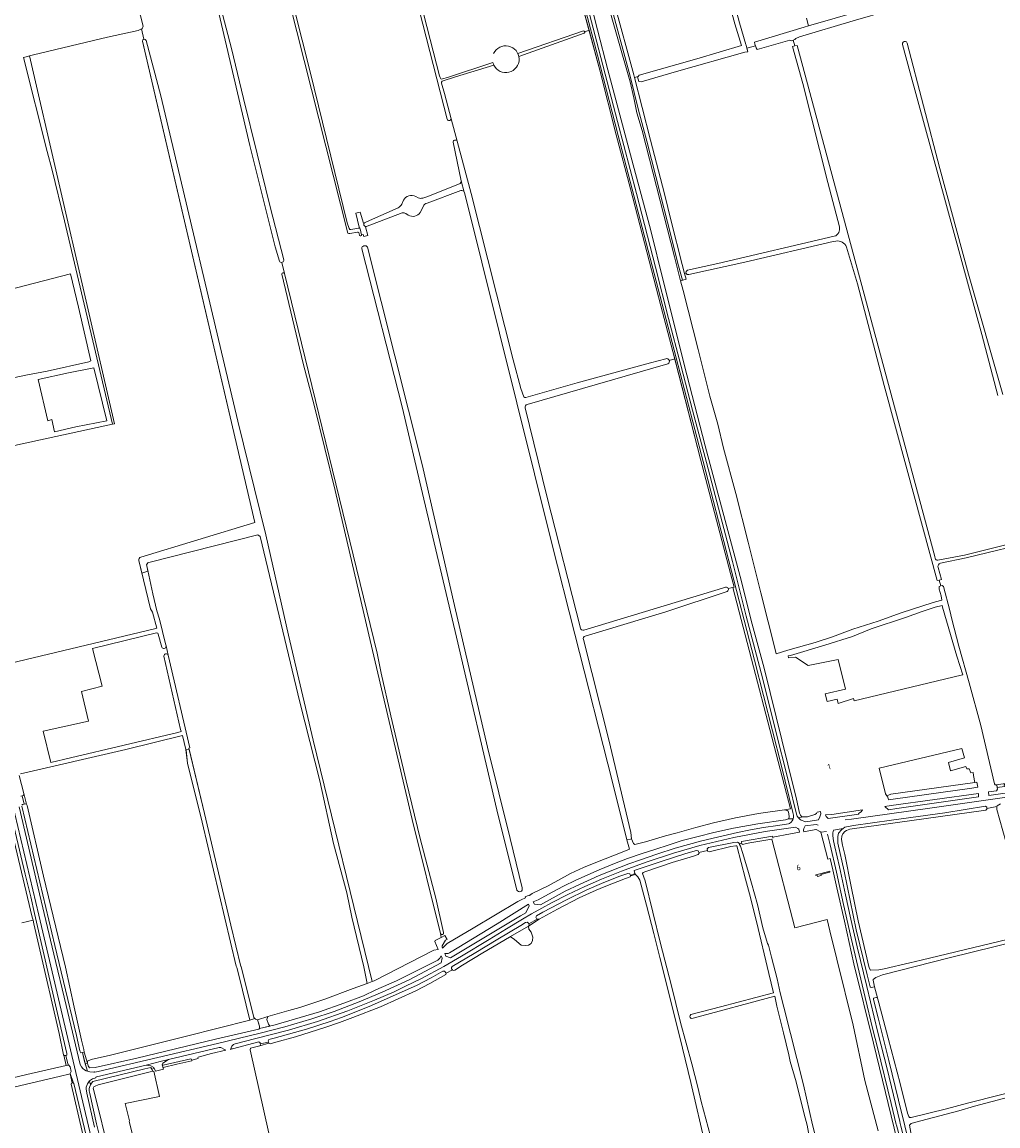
# Model space of a CAD drawing. Header units: metres. Extents: x 209813 to 223847, y 571801 to 587119.
# Tile 472 of 656: x 214927 to 215632, y 580149 to 580948. Entities that reach past the tile are written whole.
import ezdxf
from ezdxf.enums import TextEntityAlignment as Align

# ---------------------------------------------------------------- set-up
doc = ezdxf.new("R2010")
doc.units = ezdxf.units.M
for name, color, linetype, lineweight in [('B-RO-GK-BESCHOEIING-G', 8, 'GK-BESCHOEIING', 0), ('B-RO-GR-BEPLANTING_CULTUUR_BOSPLANTSOEN-GV', 8, 'Continuous', 0), ('B-RO-GR-BOUWLAND-GV', 8, 'Continuous', 0), ('B-RO-GR-GRAS-GV', 8, 'Continuous', 0), ('B-RO-GR-GROENVOORZIENING-GV', 8, 'Continuous', 0), ('B-RO-KW-KUNSTWERK_STUW-GV', 8, 'Continuous', 0), ('B-RO-OG-BEBOUWING-T18', 8, 'Continuous', 0), ('B-RO-OG-WATER_GREPPEL-GV', 8, 'Continuous', 0), ('B-RO-OG-WEG-GV', 8, 'Continuous', 0), ('B-RO-VH-ONVERHARD-GV', 8, 'Continuous', 0), ('B-RO-VH-VERHARDING_OPEN-GV', 8, 'Continuous', 0), ('B-RO-VH-VERHARDING_PUIN-GV', 8, 'Continuous', 0)]:
    doc.layers.add(name, color=color, linetype=linetype, lineweight=lineweight)
doc.styles.add('NLCS-ISO-M200-T18', font='txt', dxfattribs={"height": 0.36})
doc.linetypes.add('GK-BESCHOEIING', pattern='A,30,-5,[1,NLCS.shx,S=1,R=0,X=0,Y=0],-5', length=40)

msp = doc.modelspace()

# ---------------------------------------------------------------- linework, layer by layer
at = {"layer": 'B-RO-GK-BESCHOEIING-G', "flags": 128}
for points in [[(215450.183, 580930.111), (215450.529, 580928.764)], [(215450.529, 580928.764), (215450.905, 580927.297)], [(215456.597, 580930.51), (215456.199, 580931.699)], [(215457.075, 580929.08), (215456.597, 580930.51)], [(215480.986, 580372.636), (215480.786, 580375.412)], [(215496.557, 580362.938), (215500.21, 580363.726)], [(215444.949, 580353.381), (215444.786, 580353.823)], [(215445.118, 580352.927), (215444.949, 580353.381)], [(215446.798, 580353.721), (215446.584, 580354.44)], [(215446.866, 580353.491), (215446.798, 580353.721)], [(215469.192, 580358.435), (215469.235, 580358.12)], [(215469.235, 580358.12), (215469.324, 580357.457)], [(215098.265, 580221.46), (215097.229, 580224.612)], [(215103.409, 580226.33), (215104.62, 580222.83)], [(214961.255, 580192.091), (214962.05, 580188.789)], [(214973.738, 580194.838), (214974.402, 580192.835)], [(215028.45, 580191.63), (215038.36, 580194.015), (215049.272, 580196.469), (215049.147, 580196.967)], [(215048.972, 580197.665), (215049.147, 580196.967)], [(215019.971, 580190.959), (215019.62, 580191.632)], [(215019.971, 580190.959), (215020.302, 580190.354)], [(215020.302, 580190.354), (215020.548, 580189.825)], [(215020.761, 580189.286), (215020.548, 580189.825)]]:
    msp.add_lwpolyline(points, dxfattribs=at)
at = {"layer": 'B-RO-GR-BEPLANTING_CULTUUR_BOSPLANTSOEN-GV', "flags": 128}
for points in [[(215047.286, 580421.717), (215045.07, 580421.321), (215046.163, 580411.587), (215056.64, 580369.053), (215081.221, 580264.822), (215081.893, 580263.904), (215083.192, 580258.436), (215091.09, 580225.941), (215094.791, 580227.025), (215093.996, 580227.779), (215084.925, 580264.631), (215084.622, 580264.558), (215077.363, 580294.527), (215058.392, 580375.41)], [(215552.748, 580385.254), (215556.236, 580385.691), (215613.061, 580393.73), (215617.382, 580394.398), (215616.726, 580397.993), (215615.172, 580397.821), (215554.431, 580389.19), (215551.694, 580388.026), (215552.314, 580387.135)]]:
    msp.add_lwpolyline(points, close=True, dxfattribs=at)
at = {"layer": 'B-RO-GR-BOUWLAND-GV', "flags": 128}
for points in [[(215014.659, 580935.253), (215012.93, 580942.659), (215010.407, 580941.527), (214988.213, 580936.692), (214934.686, 580923.835), (214931.913, 580923.116), (214993.395, 580657.034), (214991.933, 580656.751), (214915.473, 580640.266)], [(215012.321, 580560.682), (215094.893, 580585.617), (215013.585, 580933.847)], [(214863.262, 580663.188), (214873.947, 580617.461), (214882.295, 580583.243), (214887.71, 580559.875), (214896.255, 580525.395), (214895.934, 580524.788), (214897.791, 580517.053), (214905.551, 580482.591), (214906.103, 580481.404), (214906.269, 580481.293), (214907.182, 580481.433), (214989.125, 580500.969), (215023.207, 580509.038), (215023.935, 580509.356), (215020.912, 580520.949), (215019.3, 580523.295), (215010.954, 580558.303)], [(214924.483, 580402.8), (214927.721, 580389.67), (214929.755, 580381.924), (214930.229, 580381.106), (214942.134, 580329.921), (214957.817, 580264.185), (214964.301, 580235.18), (214969.511, 580211.296), (214971.209, 580204.733), (214971.516, 580202.761), (214973.738, 580194.838), (214973.908, 580196.122), (214976.46, 580197.293), (214990.388, 580200.439), (215045.28, 580214.352), (215091.09, 580225.941), (215083.192, 580258.436), (215081.893, 580263.904), (215081.221, 580264.822), (215056.64, 580369.053), (215046.163, 580411.587), (215045.029, 580421.685), (215042.416, 580431.68), (215001.539, 580421.488), (214925.392, 580404.044)], [(214926.305, 580296.246), (214934.472, 580298.152), (214933.887, 580300.409), (214915.237, 580378.649), (214915.383, 580379.438), (214914.087, 580385.544), (214912.346, 580385.439), (214881.673, 580377.861), (214869.699, 580375.171), (214754.462, 580347.734), (214753.906, 580346.781), (214754.218, 580345.375)], [(214796.624, 580156.122), (214797.525, 580156.28), (214798.129, 580155.031), (214802.255, 580156.086), (214813.858, 580158.569), (214834.081, 580163.64), (214852.86, 580168.118), (214876.938, 580173.718), (214903.515, 580180.286), (214930.015, 580186.661), (214958.462, 580193.106), (214956.83, 580200.438), (214956.412, 580200.707), (214953.335, 580216.114), (214938.566, 580279.9), (214935.149, 580295.543), (214934.472, 580298.152)]]:
    msp.add_lwpolyline(points, dxfattribs=at)
at = {"layer": 'B-RO-GR-BOUWLAND-GV'}
for points in [[(215013.585, 580933.847, -0.3728098), (215014.659, 580935.253)], [(215010.954, 580558.303, -0.3968613), (215012.321, 580560.682)]]:
    msp.add_lwpolyline(points, format="xyb", dxfattribs=at)
at = {"layer": 'B-RO-GR-GRAS-GV', "flags": 128}
for points in [[(215363.108, 581250.157), (215370.216, 581226.28), (215400.113, 581115.552), (215421.545, 581035.516), (215445.148, 580947.151), (215449.669, 580931.331)], [(215283.868, 581189.269), (215289.952, 581169.725), (215329.402, 581050.481), (215337.386, 581024.608), (215344.899, 580998.328), (215354.625, 580961.59), (215368.709, 580909.412), (215369.175, 580907.563), (215371.775, 580908.37), (215372.604, 580909.144), (215414.187, 580921.074), (215446.498, 580930.704), (215441.862, 580946.365), (215430.819, 580986.175), (215416.904, 581037.558), (215407.551, 581073.281), (215398.526, 581106.027), (215370.637, 581209.323)], [(215336.351, 580941.688), (215331.46, 580959.914), (215321.369, 581000.13), (215313.386, 581028.423), (215287.047, 581112.35), (215277.355, 581141.782), (215265.277, 581178.216), (215256.76, 581202.888), (215254.917, 581204.206), (215214.72, 581191.667)], [(215233.807, 580877.456), (215206.102, 580985.99), (215187.886, 581055.587), (215178, 581097.241), (215168.054, 581133.926), (215164.538, 581146.22)], [(215167.714, 581146.911), (215179.475, 581101.702), (215196.409, 581031.323), (215212.416, 580970.998), (215228.291, 580908.82), (215228.675, 580907.493)], [(215162.055, 580794.944), (215161.899, 580794.916), (215088.275, 581086.925), (215082.876, 581105.752)], [(215086.04, 581106.717), (215099.194, 581054.833), (215117.535, 580980.462), (215134.746, 580911.745), (215161.63, 580802.325), (215162.904, 580798.266)], [(215038.141, 581088.079), (215039.645, 581081.92), (215048.9, 581045.868), (215054.841, 581020.676), (215062.441, 580989.113), (215070.289, 580957.954), (215077.943, 580928.522), (215086.661, 580892.317), (215096.458, 580852.274), (215105.753, 580814.111), (215115.74, 580775.777)], [(215707.107, 580990.192), (215705.504, 580995.015), (215703.552, 580994.906), (215678.273, 580988.421), (215633.778, 580974.923), (215632.739, 580978.327), (215603.304, 580970.189), (215554.03, 580956.164), (215527.176, 580948.45), (215488.423, 580936.907), (215485.768, 580935.781), (215485.075, 580934.955), (215483.836, 580934.558), (215485.142, 580930.349), (215486.688, 580930.713), (215586.228, 580561.053), (215586.573, 580559.704)], [(215006.39, 580974.832), (215014.049, 580944.584), (215013.299, 580942.824), (215012.93, 580942.659), (215014.659, 580935.253)], [(215493.434, 580950.366), (215495.034, 580944.88), (215533.556, 580956.091), (215553.846, 580962.237), (215554.614, 580963.17), (215556.288, 580963.578), (215555.032, 580968.083)], [(215112.517, 580774.775), (215109.483, 580785.176), (215091.188, 580858.356), (215068.038, 580957.31)], [(215449.669, 580931.331), (215450.002, 580930.886), (215450.529, 580928.764), (215456.597, 580930.51), (215456.199, 580931.699), (215455.849, 580933.184), (215491.749, 580943.924), (215495.034, 580944.88)], [(215016.201, 580934.397), (215026.84, 580894.249), (215082.475, 580659.068), (215102.806, 580576.92), (215119.016, 580504.25), (215136.875, 580428.42), (215179.528, 580253.844), (215180.971, 580254.396), (215215.259, 580271.802), (215224.245, 580276.41), (215227.386, 580277), (215224.853, 580282.836), (215225.139, 580283.466), (215229.493, 580285.719), (215228.908, 580288.446), (215208.472, 580370.86), (215177.178, 580504.608), (215152.837, 580608.854), (215138.02, 580669.708), (215129.818, 580700.797), (215114.3, 580765.261)], [(215284.912, 580924.828), (215332.296, 580941.188)], [(215332.945, 580939.617), (215285.641, 580922.772)], [(215398.406, 580704.019), (215397.048, 580709.343), (215388.238, 580742.435), (215376.382, 580788.086), (215366.366, 580827.085), (215356.072, 580866), (215344.076, 580912.899), (215336.351, 580941.688), (215333.267, 580940.638)], [(215483.836, 580934.558), (215482.534, 580934.14), (215481.457, 580934.584), (215457.799, 580927.772), (215457.075, 580929.08), (215456.597, 580930.51)], [(215450.529, 580928.764), (215451.137, 580926.111), (215449.023, 580925.945), (215399.52, 580911.813), (215374.015, 580904.395), (215372.35, 580904.575), (215371.328, 580907.953), (215371.775, 580908.37)], [(215483.54, 580929.971), (215485.142, 580930.349)], [(215517.293, 580799.454), (215508.929, 580831.707), (215490.805, 580903.145), (215483.54, 580929.971)], [(215631.902, 580677.661), (215620.315, 580721.778), (215568.565, 580910.921), (215562.952, 580931.313)], [(215566.342, 580932.428), (215589.915, 580841.815), (215610.675, 580765.273), (215635.571, 580678.368)], [(215230.438, 580906.471), (215233.935, 580907.486), (215266.788, 580918.478)], [(215267.519, 580916.42), (215239.934, 580908.048), (215230.198, 580904.933)], [(215229.683, 580903.397), (215231.831, 580896.054), (215236.685, 580877.749)], [(215369.175, 580907.563), (215374.651, 580885.827), (215380.699, 580862.329), (215390.805, 580823.519), (215395.663, 580803.756), (215403.597, 580772.253), (215405.419, 580765.835)], [(215240.998, 580861.482), (215236.685, 580877.749)], [(215243.856, 580832.89), (215238.09, 580860.676)], [(215216.169, 580820.387), (215219.07, 580821.214), (215242.64, 580830.626)], [(215243.659, 580825.713), (215219.327, 580816.752)], [(215229.493, 580285.719), (215232.24, 580287.14), (215233.892, 580284.261), (215232.565, 580283.61), (215230.262, 580279.578), (215230.187, 580278.476), (215230.45, 580277.866), (215233.911, 580281.354), (215252.516, 580292.446), (215284.961, 580311.65), (215287.297, 580312.908), (215290.463, 580314.23), (215290.131, 580314.953), (215293.01, 580316.331), (215293.259, 580315.906), (215295.141, 580317.322), (215306.825, 580322.899), (215322.84, 580331.803), (215332.446, 580336.239), (215343.586, 580340.858), (215357.805, 580346.339), (215365.63, 580349.407), (215363.735, 580356.224), (215353.415, 580397.923), (215326.133, 580504.94), (215309.503, 580570.635), (215246.291, 580824.327)], [(215201.042, 580815.976), (215202.176, 580818.784)], [(215211.053, 580821.4), (215212.914, 580820.458)], [(215170.374, 580798.717), (215170.298, 580799.31), (215167.786, 580809.486), (215170.926, 580810.24), (215173.439, 580802.2), (215198.336, 580813.328)], [(215201.363, 580809.603), (215174.819, 580799.623), (215176.538, 580793.273), (215173.628, 580792.479), (215172.993, 580794.103), (215171.909, 580793.862)], [(215205.737, 580808.082), (215203.845, 580809.146)], [(215216.587, 580814.388), (215214.269, 580810.003)], [(215169.023, 580795.701), (215163.338, 580794.653)], [(215407.504, 580768.086), (215409.808, 580768.658), (215429.478, 580773.069), (215513.646, 580792.702)], [(215284.231, 580319.875), (215269.793, 580378.058), (215240.444, 580502.765), (215215.992, 580606.794), (215201.232, 580669.439), (215172.02, 580783.594)], [(215176.213, 580784.753), (215215.707, 580627.792), (215239.107, 580525.62), (215262.968, 580423.341), (215279.385, 580357.322), (215287.957, 580321.471)], [(215514.755, 580789.214), (215512.748, 580788.869), (215448.851, 580774.052), (215408.422, 580765.025)], [(215480.015, 580493.314), (215499.751, 580499.045), (215512.416, 580502.993), (215527.155, 580508.492), (215545.271, 580514.359), (215561.976, 580520.298), (215585.073, 580527.771), (215590.495, 580529.266), (215591.308, 580529.56), (215590.775, 580532.798), (215589.494, 580537.564), (215589.448, 580539.453), (215590.69, 580539.83), (215589.524, 580544.107), (215588.028, 580543.755), (215566.072, 580624.435), (215549.583, 580684.739), (215530.317, 580758.22), (215522.503, 580784.955)], [(215116.32, 580765.826), (215114.374, 580773.812)], [(214906.211, 580692.368), (214907.318, 580687.788), (214929.268, 580692.263), (214944.742, 580695.213), (214974.844, 580701.892), (214976.244, 580702.753), (214967.397, 580741.529), (214961.66, 580765.474), (214897.298, 580749.003), (214893.327, 580747.575)], [(215116.32, 580765.826), (215183.185, 580491.358), (215186.157, 580476.855), (215193.202, 580445.896), (215204.293, 580398.83), (215214.385, 580357.157), (215225.508, 580314.088), (215231.246, 580289.127)], [(215406.472, 580766.048), (215405.419, 580765.835), (215406.602, 580761.666), (215402.501, 580760.507), (215404.289, 580753.427), (215415.144, 580710.8), (215423.622, 580677.092), (215429.535, 580656.808), (215433.602, 580639.468), (215442.574, 580606.779), (215451.323, 580571.489), (215460.618, 580534.751), (215471.142, 580492.824), (215471.728, 580490.697), (215480.015, 580493.314)], [(215436.995, 580537.892), (215441.167, 580539.071), (215438.524, 580548.931), (215416.894, 580631.538), (215398.406, 580704.019), (215394.347, 580702.881)], [(215393.399, 580700.515), (215291.536, 580671.057)], [(215104.125, 580228.404), (215119.455, 580232.768), (215127.249, 580235.019), (215145.399, 580241.017), (215165.887, 580248.623), (215175.933, 580252.468), (215173.645, 580264.444), (215164.914, 580300.242), (215161.342, 580318.022), (215151.738, 580353.661), (215141.816, 580398.826), (215127.432, 580455.846), (215098.715, 580575.514), (215096.969, 580576.705), (215018.081, 580556.778)], [(215588.373, 580558.601), (215607.652, 580562.202), (215660.838, 580575.458)], [(215660.756, 580572.657), (215608.942, 580560.061), (215590.306, 580556.281)], [(215016.616, 580554.416), (215021.007, 580534.081), (215024.016, 580521.861), (215025.771, 580515.943), (215030.254, 580498.076), (215030.603, 580496.575)], [(215588.697, 580553.169), (215591.121, 580544.483), (215589.524, 580544.107)], [(215332.588, 580507.829), (215435.161, 580538.983)], [(215367.079, 580357.006), (215368.418, 580353.629), (215369.396, 580352.801), (215377.155, 580354.729), (215391.592, 580359.208), (215400.066, 580361.409), (215413.528, 580365.129), (215426.419, 580368.499), (215442.172, 580372.054), (215458.933, 580375.391), (215477.738, 580377.958), (215481.891, 580378.586), (215440.366, 580538.845)], [(215590.69, 580539.83), (215591.515, 580540.08), (215592.583, 580539.498), (215597.034, 580522.199), (215598.661, 580515.738), (215603.597, 580496.341), (215611.232, 580469.835), (215619.584, 580438.89), (215629.359, 580396.8), (215629.866, 580396.004), (215630.685, 580396.115)], [(215027.552, 580495.619), (215024.963, 580505), (215024.568, 580505.707), (215023.78, 580505.823), (214977.54, 580494.699), (214984.495, 580467.394), (214969.462, 580463.541), (214974.498, 580442.128), (214941.768, 580434.719), (214947.364, 580412.241), (214961.627, 580415.665), (215039.18, 580433.912), (215041.432, 580434.619), (215041.564, 580434.797), (215041.145, 580436.099), (215029.035, 580489.169)], [(215032.167, 580489.848), (215030.603, 580496.575)], [(215332.244, 580501.132), (215350.691, 580428.506), (215366.521, 580361.642), (215367.079, 580357.006)], [(215032.167, 580489.848), (215047.77, 580422.732), (215047.104, 580422.478)], [(215047.104, 580422.478), (215058.392, 580375.41), (215077.363, 580294.527), (215084.622, 580264.558), (215084.925, 580264.631), (215093.996, 580227.779), (215095.265, 580226.575), (215096.764, 580226.042)], [(215637.651, 580354.926), (215631.012, 580378.198), (215631.236, 580380.266), (215623.917, 580379.014), (215623.945, 580378.369), (215623.118, 580377.707), (215524.895, 580363.862), (215522.463, 580363.054), (215521.312, 580362.303), (215519.718, 580360.516), (215519.049, 580358.911), (215518.922, 580356.422), (215519.534, 580352.46), (215521.155, 580345.592), (215525.77, 580322.443), (215530.936, 580297.786), (215538.819, 580263.747), (215539.685, 580262.044), (215540.108, 580261.945), (215545.919, 580262.321), (215549.734, 580262.873), (215568.254, 580267.208), (215576.317, 580269.31), (215645.541, 580285.98)], [(215496.458, 580136.536), (215493.947, 580150.025), (215491.929, 580157.954), (215486.067, 580181.289), (215481.788, 580196.014), (215480.707, 580200.828), (215476.948, 580216.595), (215472.119, 580235.913), (215470.574, 580243.215), (215411.554, 580227.207), (215410.177, 580227.039), (215409.413, 580227.724), (215409.161, 580228.753), (215409.402, 580229.189), (215410.053, 580229.82), (215431.502, 580235.552), (215469.574, 580245.588), (215466.339, 580259.605), (215457.312, 580297.108), (215452.339, 580317.083), (215449.572, 580327.906), (215443.069, 580351.806), (215442.403, 580352.013), (215438.93, 580351.464), (215423.124, 580347.651), (215422.041, 580348.108), (215421.911, 580348.64), (215415.729, 580347.162), (215415.881, 580346.674), (215415.358, 580345.542), (215411.846, 580344.523), (215396.525, 580339.768), (215377.317, 580333.425), (215375.537, 580332.522), (215375.047, 580331.844), (215377.024, 580326.528), (215388.11, 580281.361), (215395.776, 580251.544), (215402.522, 580224.121), (215410.762, 580194.344), (215414.931, 580177.346), (215417.332, 580167), (215425.842, 580135.581)], [(215545.291, 580145.784), (215535.825, 580182.097), (215527.307, 580222.13), (215515.369, 580269.955), (215510.53, 580290.489), (215508.515, 580298.542), (215485.062, 580292.667), (215468.572, 580356.702), (215452.587, 580353.974), (215447.115, 580352.856), (215446.866, 580353.491), (215446.798, 580353.721), (215444.949, 580353.381), (215445.118, 580352.927), (215445.843, 580351.729), (215447.596, 580346.294), (215451.607, 580332.59), (215458.046, 580309.557), (215461.933, 580292.623), (215465.424, 580281.389), (215466.104, 580280.085), (215468.251, 580271.459), (215472.424, 580255.701), (215474.511, 580245.614), (215477.28, 580235.127), (215491.319, 580179.185), (215497.824, 580150.113), (215501.245, 580137.254)], [(215366.439, 580330.258), (215366.187, 580329.472), (215362.777, 580328.296), (215347.32, 580322.27), (215341.476, 580319.796), (215329.14, 580314.285), (215313.54, 580306.222), (215300.275, 580298.777)], [(215420.734, 580133.911), (215409.963, 580180.847), (215403.965, 580205.484), (215397.412, 580231.973), (215387.462, 580271.164), (215383.184, 580288.525), (215378.004, 580309.023), (215374.109, 580323.544), (215373.161, 580326.983), (215371.748, 580329.604), (215370.535, 580330.591), (215370.058, 580331.137)], [(215292.499, 580293.757), (215292.885, 580291.701), (215294.469, 580289.549), (215295.73, 580285.858), (215295.55, 580283.337), (215294.559, 580281.356), (215292.578, 580280.095), (215290.327, 580279.735), (215287.356, 580280.005), (215282.434, 580284.293), (215280.053, 580285.748), (215279.668, 580286.398), (215278.922, 580285.97), (215259.558, 580274.533), (215244.875, 580265.574), (215239.314, 580262.109), (215238.466, 580261.705), (215237.737, 580262.1), (215237.577, 580262.265), (215233.103, 580259.75), (215232.795, 580258.769), (215221.253, 580252.448), (215211.269, 580247.142), (215185.617, 580235.466), (215165.741, 580227.703), (215156.08, 580224.16), (215145.332, 580220.447), (215124.302, 580213.723), (215110.047, 580209.978), (215105.942, 580208.829), (215104.845, 580209.195)], [(215684.504, 580186.213), (215680.382, 580202.744), (215657.377, 580283.874), (215656.396, 580287.492), (215646.88, 580284.948), (215647.14, 580284.078), (215646.516, 580283.214), (215596.598, 580270.881), (215548.497, 580258.676), (215543.712, 580256.634), (215541.761, 580255.224), (215541.761, 580254.772), (215542.69, 580249.861), (215545.907, 580238.371), (215552.573, 580212.877), (215561.147, 580179.949), (215566.584, 580158.673), (215567.396, 580156.109), (215568.02, 580155.525), (215569.102, 580155.465), (215594.636, 580161.728), (215609.997, 580165.852), (215683.331, 580184.303)], [(215098.35, 580207.219), (215091.711, 580205.686), (215091.494, 580204.303), (215134.033, 580014.053), (215134.827, 580011.492), (215135.425, 580010.405), (215136.149, 580009.718), (215136.649, 580007.647)], [(214961.289, 580187.059), (214953.472, 580184.997), (214892.747, 580170.861), (214847.644, 580159.868), (214735.604, 580133.558), (214692.255, 580122.802), (214690.303, 580123.417), (214689.387, 580124.987), (214689.327, 580125.215)], [(214963.311, 580180.634), (214963.633, 580180.399), (214961.401, 580187.314), (214961.289, 580187.059), (214962.781, 580180.51)], [(215007.02, 580140.192), (215003.978, 580152.495), (215004.11, 580153.025), (215001.014, 580165.473), (215025.949, 580170.568), (215021.705, 580189.008), (215019.016, 580188.525), (214981.488, 580179.086), (214979.437, 580178.226), (214978.379, 580177.631), (214978.048, 580176.771), (214978.644, 580173.927), (214990.087, 580128.154)], [(214972.534, 580134.595), (214972.41, 580134.717), (214970.091, 580145.246), (214962.091, 580179.563), (214962.251, 580180.386), (214963.311, 580180.634)], [(215686.1, 580182.406), (215614.875, 580163.568), (215603.75, 580160.375), (215571.528, 580151.831), (215569.289, 580151.175), (215568.107, 580149.821), (215569.038, 580144.552), (215580.006, 580100.664), (215583.04, 580086.516), (215585.046, 580078.28), (215590.196, 580058.231), (215597.894, 580027.451), (215605.239, 579997.03), (215610.156, 579977.676), (215613.175, 579965.042), (215617.47, 579947.77), (215621.553, 579931.818), (215629.381, 579900.168), (215640.651, 579854.44)]]:
    msp.add_lwpolyline(points, dxfattribs=at)
at = {"layer": 'B-RO-GR-GRAS-GV'}
for points in [[(215332.296, 580941.188, -0.3630227), (215333.267, 580940.638)], [(215228.675, 580907.493, 0.4387463), (215230.438, 580906.471)], [(215236.685, 580877.749, -0.860522), (215233.807, 580877.456)], [(215242.64, 580830.626, 0.3638522), (215243.856, 580832.89)], [(215246.195, 580824.613, 0.4009073), (215243.659, 580825.713)], [(215198.336, 580813.328, 0.1531712), (215201.042, 580815.976)], [(215202.176, 580818.784, -0.4157903), (215211.053, 580821.4)], [(215212.914, 580820.458, 0.1766815), (215216.169, 580820.387)], [(215219.327, 580816.752, 0.2214346), (215216.587, 580814.388)], [(215203.845, 580809.146, 0.1522852), (215201.363, 580809.603)], [(215214.269, 580810.003, -0.4213192), (215205.737, 580808.082)], [(215513.646, 580792.702, 0.3967079), (215517.293, 580799.454)], [(215169.856, 580795.408, 0.1868921), (215169.023, 580795.701)], [(215170.514, 580793.333, -0.0543909), (215170.445, 580793.481)], [(215172.02, 580783.594, -0.2350543), (215172.795, 580785.417)], [(215522.503, 580784.955, 0.3548504), (215514.755, 580789.214)], [(215114.3, 580765.261, -0.8418516), (215116.32, 580765.826)], [(215586.573, 580559.704, 0.4209004), (215588.373, 580558.601)], [(215018.081, 580556.778, 0.403732), (215016.616, 580554.416)], [(215590.306, 580556.281, 0.4187255), (215588.697, 580553.169)], [(215330.068, 580509.253, 0.4281831), (215332.588, 580507.829)], [(215286.726, 580318.825, -0.3825822), (215284.231, 580319.875)], [(215231.246, 580289.127, -0.9762783), (215228.885, 580288.538)]]:
    msp.add_lwpolyline(points, format="xyb", dxfattribs=at)
at = {"layer": 'B-RO-GR-GRAS-GV', "flags": 128}
for points in [[(214930.423, 580922.73), (214927.57, 580921.991), (214944.755, 580853.964), (214948.199, 580840.6), (214957.323, 580803.787), (214991.933, 580656.751), (214993.395, 580657.034), (214931.913, 580923.116)], [(214938.205, 580689.114), (214945.163, 580659.356), (214948.049, 580660.123), (214950.086, 580651.337), (214965.371, 580654.822), (214987.718, 580659.206), (214978.49, 580697.682), (214960.077, 580693.884)], [(215606.576, 580475.595), (215602.2, 580488.985), (215591.834, 580524.555), (215591.637, 580525.716), (215586.659, 580524.459), (215577.089, 580521.307), (215565.055, 580517.053), (215540.26, 580508.803), (215526.703, 580503.267), (215506.905, 580497.137), (215481.941, 580489.575), (215480.275, 580489.322), (215480.55, 580487.952), (215485.535, 580488.304), (215494.756, 580482.217), (215516.452, 580486.715), (215521.744, 580465.283), (215507, 580461.854), (215508.435, 580456.206), (215515.768, 580457.872), (215516.451, 580454.868), (215527.482, 580458.341), (215527.974, 580456.779), (215605.39, 580475.283)], [(215554.431, 580389.19), (215615.172, 580397.821), (215614.34, 580402.74), (215613.962, 580404.838), (215612.332, 580404.654), (215611.062, 580407.564), (215609.474, 580407.67), (215608.628, 580409.205), (215597.568, 580406.188), (215596.139, 580412.062), (215607.713, 580415.434), (215605.9, 580422.318), (215546.074, 580408.042), (215550.594, 580389.607), (215551.694, 580388.026)], [(215637.416, 580397.027), (215630.685, 580396.115), (215631.343, 580395.112), (215631.443, 580394.15), (215636.554, 580394.865), (215636.463, 580395.912)], [(214928.127, 580382.047), (214928.791, 580382.219), (214929.755, 580381.924), (214927.721, 580389.67), (214927.609, 580388.34), (214926.714, 580388.092)], [(215366.439, 580330.258), (215370.058, 580331.137), (215369.534, 580331.797), (215366.305, 580330.549)], [(215292.499, 580293.757), (215300.275, 580298.777), (215298.876, 580298.897), (215292.895, 580295.434), (215293.158, 580294.792)], [(215104.125, 580228.404), (215096.764, 580226.042), (215098.265, 580221.46), (215098.266, 580219.774), (215105.662, 580221.446), (215104.62, 580222.83), (215103.409, 580226.33)], [(215098.35, 580207.219), (215104.845, 580209.195), (215104.59, 580210.023), (215098.675, 580208.769), (215098.764, 580208.246)], [(214959.818, 580193.413), (214958.217, 580200.41), (214957.249, 580200.17), (214956.83, 580200.438), (214958.462, 580193.106)], [(214971.516, 580202.761), (214970.18, 580202.524), (214972.161, 580194.565), (214973.738, 580194.838)]]:
    msp.add_lwpolyline(points, close=True, dxfattribs=at)
at = {"layer": 'B-RO-GR-GRAS-GV'}
for centre, radius, start, end in [((215276.166, 580920.778), 9.683, 206.746108, 155.662016), ((215114.064, 580775.487), 1.703, 204.704646, 12.422567), ((215407.985, 580766.562), 1.598, 107.52764, 286.478898), ((215029.031, 580496.248), 1.607, 203.045203, 0.963411), ((215030.691, 580489.089), 1.66, 27.209401, 177.616916)]:
    msp.add_arc(centre, radius, start, end, dxfattribs=at)
at = {"layer": 'B-RO-GR-GROENVOORZIENING-GV', "flags": 128}
msp.add_lwpolyline([(215342, 580989.04), (215357.112, 580935.405), (215366.187, 580904.443), (215368.646, 580892.917), (215370.996, 580882.07), (215374.811, 580869.277), (215398.138, 580777.784), (215402.501, 580760.507), (215403.889, 580760.897), (215400.913, 580771.387), (215392.978, 580802.889), (215388.12, 580822.652), (215378.014, 580861.462), (215371.966, 580884.96), (215366.024, 580908.546), (215351.94, 580960.723)], dxfattribs=at)
msp.add_lwpolyline([(215229.377, 580267.382), (215230.105, 580270.736), (215229.399, 580272.361), (215228.624, 580270.71), (215226.991, 580269.147), (215197.206, 580254.299), (215182.362, 580247.755), (215173.441, 580243.553), (215159.122, 580238.065), (215141.538, 580231.769), (215109.571, 580222.368), (215098.266, 580219.774), (215097.603, 580219.452), (215066.297, 580212.022), (215009.384, 580198.37), (214979.337, 580191.629), (214975.373, 580191.281), (214974.402, 580192.835), (214973.738, 580194.838), (214972.161, 580194.565), (214973.739, 580188.886), (214974.209, 580188.683), (214975.484, 580188.4), (214978.144, 580188.323), (214978.994, 580188.411), (214979.034, 580188.19), (214981.643, 580188.714), (215067.752, 580208.901), (215098.527, 580216.519), (215116.509, 580220.925), (215135.919, 580226.729), (215152.228, 580232.19), (215170.189, 580239.112), (215186.791, 580245.971), (215206.305, 580254.979)], close=True, dxfattribs=at)
at = {"layer": 'B-RO-KW-KUNSTWERK_STUW-GV', "flags": 128}
msp.add_lwpolyline([(215500.524, 580331.034), (215500.236, 580330.957), (215500.388, 580330.386), (215501.247, 580330.616), (215501.495, 580329.69), (215504.055, 580330.375), (215503.837, 580331.19), (215510.493, 580332.97), (215510.31, 580333.652)], close=True, dxfattribs=at)
at = {"layer": 'B-RO-OG-WATER_GREPPEL-GV', "flags": 128}
for points in [[(215228.291, 580908.82), (215212.416, 580970.998), (215196.409, 581031.323), (215179.475, 581101.702), (215167.714, 581146.911)], [(215082.876, 581105.752), (215088.275, 581086.925), (215161.899, 580794.916), (215162.055, 580794.944)], [(215018.081, 580556.778), (215096.969, 580576.705), (215098.715, 580575.514), (215127.432, 580455.846), (215141.816, 580398.826), (215151.738, 580353.661), (215161.342, 580318.022), (215164.914, 580300.242), (215173.645, 580264.444), (215175.933, 580252.468), (215179.528, 580253.844), (215136.875, 580428.42), (215119.016, 580504.25), (215102.806, 580576.92), (215082.475, 580659.068), (215026.84, 580894.249), (215016.201, 580934.397)], [(215332.296, 580941.188), (215284.912, 580924.828), (215285.641, 580922.772), (215332.945, 580939.617)], [(215013.585, 580933.847), (215026.894, 580876.848)], [(215562.952, 580931.313), (215568.565, 580910.921), (215620.315, 580721.778)], [(215230.198, 580904.933), (215239.934, 580908.048), (215267.519, 580916.42), (215266.788, 580918.478), (215233.935, 580907.486), (215230.438, 580906.471)], [(215228.675, 580907.493), (215228.291, 580908.82)], [(215026.894, 580876.848), (215094.893, 580585.617), (215012.321, 580560.682)], [(215238.09, 580860.676), (215243.856, 580832.89), (215246.195, 580824.613)], [(215289.213, 580676.514), (215287.162, 580682.671), (215281.453, 580703.469), (215251.051, 580823.567), (215240.998, 580861.482)], [(215246.291, 580824.327), (215309.503, 580570.635), (215326.133, 580504.94), (215353.415, 580397.923), (215363.735, 580356.224), (215366.364, 580356.839)], [(215170.012, 580798.637), (215164.285, 580797.593)], [(215169.856, 580795.408), (215170.445, 580793.481)], [(215171.909, 580793.862), (215171.02, 580798.194)], [(215114.3, 580765.261), (215129.818, 580700.797), (215138.02, 580669.708), (215152.837, 580608.854), (215177.178, 580504.608), (215208.472, 580370.86), (215228.885, 580288.538)], [(215231.246, 580289.127), (215225.508, 580314.088), (215214.385, 580357.157), (215204.293, 580398.83), (215193.202, 580445.896), (215186.157, 580476.855), (215183.185, 580491.358), (215116.32, 580765.826)], [(215620.315, 580721.778), (215631.902, 580677.661)], [(215391.946, 580704.138), (215380.823, 580701.208), (215327.836, 580686.714), (215290.714, 580676.062)], [(215330.068, 580509.253), (215305.898, 580604.808), (215290.15, 580668.656)], [(215010.954, 580558.303), (215013.13, 580549.176), (215017.452, 580550.543), (215016.616, 580554.416)], [(215333.605, 580503.539), (215391.833, 580521.11), (215436.105, 580535.946)], [(215366.364, 580356.839), (215367.079, 580357.006), (215366.521, 580361.642), (215350.691, 580428.506), (215332.244, 580501.132)]]:
    msp.add_lwpolyline(points, dxfattribs=at)
at = {"layer": 'B-RO-OG-WATER_GREPPEL-GV'}
for points in [[(215016.201, 580934.397, 0.3710761), (215014.659, 580935.253)], [(215332.945, 580939.617, 0.3436366), (215333.267, 580940.638)], [(215566.342, 580932.428, 1.0198484), (215562.952, 580931.313)], [(215229.683, 580903.397, -0.3659945), (215230.198, 580904.933)], [(215240.998, 580861.482, 0.8197398), (215238.09, 580860.676)], [(215170.374, 580798.717, 0.1363551), (215170.012, 580798.637)], [(215162.055, 580794.944, 0.1996238), (215163.338, 580794.653)], [(215164.285, 580797.593, -0.2850292), (215162.904, 580798.266)], [(215170.514, 580793.333, 0.8357203), (215171.909, 580793.862)], [(215176.213, 580784.753, 0.4824905), (215172.795, 580785.417)], [(215393.399, 580700.515, 0.9340771), (215391.824, 580704.097)], [(215290.714, 580676.062, -0.3393001), (215289.213, 580676.514)], [(215290.15, 580668.656, -0.4023155), (215291.536, 580671.057)], [(215436.105, 580535.946, 0.9217737), (215435.08, 580538.964)], [(215332.244, 580501.132, -0.4013482), (215333.605, 580503.539)], [(215286.726, 580318.825, 0.4243486), (215287.957, 580321.471)]]:
    msp.add_lwpolyline(points, format="xyb", dxfattribs=at)
at = {"layer": 'B-RO-OG-WEG-GV', "flags": 128}
for points in [[(215329.998, 580979.293), (215343.354, 580927.511), (215356.923, 580875.82), (215370.545, 580823.657), (215384.363, 580770.361), (215393.9, 580733.371), (215402.725, 580699.499), (215411.113, 580667.012), (215421.161, 580629.196), (215439.948, 580557.57), (215449.886, 580517.927), (215461.82, 580473.347), (215470.712, 580437.395), (215480.613, 580398.459), (215486.619, 580373.863), (215486.866, 580373.332), (215487.65, 580372.081), (215490.955, 580372.841), (215490.025, 580373.164), (215489.146, 580374.111), (215488.409, 580375.447), (215486.057, 580386.922), (215484.369, 580393.475), (215463, 580480.306), (215453.578, 580514.938), (215446.509, 580543.01), (215420.342, 580641.241), (215407.125, 580692.554), (215390.192, 580759.841), (215380.718, 580797.906), (215368.187, 580844.297), (215350.041, 580913.082), (215342.463, 580941.894), (215331.266, 580987.155)], [(215331.46, 580959.914), (215344.076, 580912.899), (215356.072, 580866), (215366.366, 580827.085), (215376.382, 580788.086), (215388.238, 580742.435), (215397.048, 580709.343), (215416.894, 580631.538), (215438.524, 580548.931), (215441.167, 580539.071), (215440.366, 580538.845), (215481.891, 580378.586), (215477.738, 580377.958), (215479.626, 580377.543), (215480.343, 580377.028), (215480.786, 580375.412), (215480.986, 580372.636), (215480.587, 580371.376), (215483.943, 580371.53), (215484.069, 580372.67), (215484.061, 580374.022), (215483.63, 580376.073), (215475.393, 580409.529), (215456.023, 580486.293), (215418.809, 580629.767), (215400.819, 580699.307), (215379.057, 580782.438), (215357.358, 580865.655), (215342.362, 580923.755), (215332.034, 580962.617)], [(216108.637, 580448.671), (216108.508, 580448.869), (216107.312, 580450.15), (216105.568, 580451.317), (216102.769, 580452.4), (216099.894, 580452.928), (216097.681, 580452.999), (216063.116, 580448.047), (216003.375, 580439.634), (215952.918, 580432.277), (215909.195, 580426.106), (215852.234, 580417.859), (215794.71, 580409.577), (215740.446, 580401.79), (215687.106, 580393.981), (215633.184, 580386.267), (215582.748, 580379.165), (215526.168, 580371.285), (215521.534, 580370.607)], [(214983.475, 580111.431), (214962.491, 580200.364), (214938.691, 580301.665), (214912.708, 580411.738)], [(215636.554, 580394.865), (215631.443, 580394.15), (215631.568, 580392.933), (215630.897, 580391.701), (215625.099, 580390.882), (215625.403, 580388.385), (215684.104, 580396.814)], [(214926.451, 580381.222), (214926.856, 580381.718), (214928.127, 580382.047), (214926.714, 580388.092), (214925.554, 580387.77)], [(214917.461, 580379.297), (214928.701, 580331.46), (214932.805, 580315.02), (214935.453, 580303.01), (214952.768, 580227.623), (214958.993, 580201.813), (214958.993, 580200.602), (214958.217, 580200.41), (214959.818, 580193.413), (214960.036, 580193.462), (214961.255, 580192.091), (214962.05, 580188.789), (214961.401, 580187.314), (214963.633, 580180.399), (214964.013, 580180.122), (214967.497, 580164.846), (214974.655, 580135.144)], [(214924.355, 580379.998), (214939.25, 580317.205), (214949.547, 580273.672), (214958.296, 580236.405), (214968.558, 580193.854), (214969.436, 580191.987), (214970.387, 580190.961), (214971.615, 580189.926), (214972.847, 580189.272), (214973.739, 580188.886), (214971.748, 580195.993), (214970.18, 580202.524), (214969.108, 580202.334), (214968.209, 580203.594), (214965.826, 580214.823), (214960.963, 580234.783), (214950.255, 580279.916), (214926.277, 580380.578)], [(215487.65, 580372.081), (215488.935, 580370.994), (215489.805, 580370.455), (215492.317, 580369.436), (215493.026, 580369.366), (215502.223, 580370.774), (215503.248, 580372.86), (215503.847, 580374.939), (215503.627, 580376.702), (215501.29, 580376.327), (215500.798, 580375.243), (215499.632, 580374.553), (215494.193, 580372.975), (215493.359, 580372.85), (215490.955, 580372.841)], [(215513.135, 580363.254), (215520.118, 580364.446), (215521.342, 580365.36), (215527.42, 580366.611), (215554.985, 580370.565), (215593.571, 580375.891), (215623.023, 580380.492), (215623.823, 580379.842), (215623.917, 580379.014)], [(215623.917, 580379.014), (215631.236, 580380.266), (215631.308, 580380.923), (215633.671, 580382.283)], [(215480.587, 580371.376), (215478.4, 580370.787), (215458.312, 580367.734), (215440.671, 580364.626), (215426.596, 580361.445), (215415.129, 580358.706), (215403.754, 580355.67), (215393.544, 580352.379), (215384.721, 580349.484), (215374.809, 580346.329), (215364.173, 580342.857), (215354.831, 580339.156), (215343.617, 580334.663), (215326.888, 580327.111), (215318.014, 580322.626), (215309.798, 580318.413), (215299.528, 580312.974), (215295.887, 580311.422), (215296.84, 580309.795), (215301.18, 580309.256), (215319.099, 580319.086), (215329.488, 580324.033), (215343.602, 580330.413), (215365.16, 580338.929), (215373.488, 580341.9), (215385.249, 580345.932), (215398.68, 580350.13), (215417.968, 580355.441), (215429.262, 580358.261), (215443.573, 580361.447), (215453.124, 580363.479), (215462.554, 580365.1), (215472.843, 580366.718), (215480.611, 580367.83), (215481.293, 580368.038), (215482.519, 580368.923), (215483.268, 580370.013), (215483.619, 580370.643), (215483.9, 580371.412)], [(215500.525, 580367.244), (215492.609, 580366.339), (215491.673, 580364.464), (215491.335, 580363.212), (215491.513, 580361.959), (215500.21, 580363.726), (215500.559, 580363.65), (215503.746, 580362.021), (215503.925, 580361.681)], [(215503.925, 580361.681), (215508.048, 580362.385)], [(215503.925, 580361.681), (215508.865, 580342.231), (215510.647, 580342.681), (215512.585, 580334.437), (215515.462, 580321.536), (215521.007, 580297.424), (215527.813, 580266.62), (215541.913, 580209.188), (215561.253, 580129.89), (215570.952, 580090.349), (215605.332, 579949.883), (215638.385, 579817.158)], [(215638.385, 579817.158), (215639.204, 579817.923), (215639.56, 579818.574), (215639.801, 579819.352), (215639.953, 579820.068), (215639.581, 579822.378), (215627.02, 579873.126), (215609.178, 579945.716), (215589.975, 580023.665), (215579.24, 580067.412), (215561.692, 580138.335), (215558.515, 580149.958), (215558.394, 580150.286), (215554.801, 580165.532), (215544.851, 580205.988), (215541.513, 580219.174), (215535.943, 580242.209), (215530.551, 580264.753), (215525.878, 580285.098), (215520.335, 580309.51), (215515.139, 580332.987), (215510.694, 580352.544), (215508.753, 580360.36)], [(215512.677, 580361.428), (215512.479, 580359.1), (215513.012, 580355.471), (215513.978, 580351.093), (215517.323, 580336.815), (215521.764, 580316.383), (215525.678, 580298.889), (215530.217, 580278.868), (215537.069, 580250.096), (215545.158, 580217.015), (215551.74, 580190.568), (215561.115, 580152.446), (215561.301, 580151.013), (215561.679, 580149.224), (215568.987, 580120.613), (215580.601, 580073.945), (215590.687, 580032.438), (215602.884, 579982.648), (215612.004, 579946.078), (215620.827, 579910.339), (215630.784, 579869.794), (215645.127, 579812.81)], [(215571.893, 580119.975), (215564.542, 580149.475), (215560.005, 580168.061), (215553.091, 580196.706), (215545.441, 580227.534), (215541.902, 580240.675), (215541.987, 580241.852), (215543.804, 580242.263), (215544.886, 580241.925), (215542.69, 580249.861), (215540.374, 580249.423), (215539.532, 580249.985), (215537.51, 580258.532), (215529.518, 580291.285), (215520.756, 580333.498), (215516.155, 580353.779), (215516.156, 580358.658), (215516.72, 580361.034), (215518.747, 580363.422), (215520.118, 580364.446)], [(214975.392, 580181.93), (214974.884, 580181.351), (214973.93, 580179.783), (214972.964, 580177.291), (214972.955, 580176.264), (214973.32, 580173.118), (214978.889, 580148.514)], [(214989.312, 580115.29), (214980.377, 580150.945), (214975.562, 580172.893), (214975.128, 580174.751), (214975.038, 580176.4), (214975.562, 580177.973), (214976.073, 580179.07)]]:
    msp.add_lwpolyline(points, dxfattribs=at)
for points in [[(215552.825, 580378.026), (215558.907, 580378.906), (215617.975, 580387.318), (215617.763, 580389.848), (215554.72, 580380.962), (215550.103, 580380.271)], [(215509.299, 580371.725), (215531.276, 580374.906), (215531.224, 580375.412), (215533.14, 580376.504), (215534.132, 580377.878), (215511.739, 580374.514), (215507.222, 580374.254), (215507.739, 580373.137)], [(215104.59, 580210.023), (215104.316, 580210.91), (215104.987, 580211.757), (215108.823, 580212.855), (215132.12, 580219.292), (215149.304, 580224.946), (215157.328, 580227.845), (215177.549, 580235.647), (215211.578, 580250.895), (215222.297, 580256.457), (215230.675, 580261.206), (215231.938, 580261.319), (215233.035, 580259.841), (215237.577, 580262.265), (215236.869, 580263.001), (215236.899, 580263.868), (215237.385, 580264.654), (215253.417, 580274.12), (215270.407, 580284.533), (215286.981, 580294.356), (215290.359, 580296.456), (215291.719, 580296.734), (215292.619, 580296.107), (215292.895, 580295.434), (215298.876, 580298.897), (215298.722, 580298.91), (215298.021, 580300.262), (215298.302, 580301.261), (215302.993, 580303.927), (215319.952, 580312.955), (215334.883, 580320.079), (215345.337, 580324.648), (215357.982, 580329.631), (215364.513, 580331.859), (215365.812, 580331.617), (215366.305, 580330.549), (215369.534, 580331.797), (215368.917, 580334.101), (215377.661, 580336.897), (215387.889, 580340.318), (215406.388, 580346.382), (215413.954, 580348.527), (215415.35, 580348.372), (215415.729, 580347.162), (215421.911, 580348.64), (215421.65, 580349.711), (215422.688, 580350.737), (215440.973, 580354.411), (215443.659, 580354.648), (215444.786, 580353.823), (215444.949, 580353.381), (215446.798, 580353.721), (215446.584, 580354.44), (215446.667, 580355.119), (215468.904, 580358.994), (215469.192, 580358.435), (215469.235, 580358.12), (215481.908, 580360.584), (215488.595, 580361.909), (215487.922, 580363.898), (215487.192, 580364.515), (215485.623, 580365.529), (215482.196, 580365.01), (215463.626, 580362.182), (215441.119, 580357.853), (215416.475, 580352.06), (215397.447, 580346.626), (215377.564, 580340.013), (215359.716, 580333.617), (215345.312, 580327.746), (215333.362, 580322.55), (215321.08, 580316.833), (215309.258, 580310.674), (215302.17, 580306.914), (215294.813, 580302.72), (215288.2, 580298.842), (215276.739, 580291.876), (215264.114, 580284.154), (215244.198, 580272.132), (215231.442, 580264.639), (215215.275, 580256.058), (215203.638, 580250.398), (215195.525, 580246.364), (215181.231, 580240.286), (215161.918, 580232.544), (215140.047, 580224.893), (215119.047, 580218.54), (215094.53, 580212.252), (215080.572, 580208.728), (215079.942, 580208.384), (215079.306, 580208.228), (215078.256, 580207.093), (215077.147, 580204.732), (215078.055, 580205.05), (215078.669, 580205.188), (215097.757, 580210.179), (215098.578, 580209.337), (215098.675, 580208.769)], [(215232.049, 580274.151), (215232.967, 580272.018), (215236.281, 580271.016), (215286.836, 580301.388), (215290.746, 580303.533), (215293.06, 580308.568), (215292.58, 580309.616), (215270.05, 580295.508), (215235.539, 580274.542), (215234.56, 580274.156)], [(215027.965, 580193.191), (215028.597, 580193.395), (215048.638, 580197.967), (215048.972, 580197.665), (215049.147, 580196.967), (215053.792, 580198.098), (215053.686, 580198.482), (215053.9, 580199.054), (215063.407, 580201.616), (215073.732, 580204.112), (215072.961, 580204.63), (215070.102, 580205.963), (215069.079, 580206.026), (215032.384, 580197.46), (215028.259, 580194.683), (215027.844, 580193.581)], [(215022.117, 580190.77), (215021.717, 580191.706), (215019.597, 580192.747), (215016.17, 580193.367), (214980.419, 580184.979), (214979.804, 580184.703), (214979.912, 580184.178), (214977.395, 580183.414), (214975.905, 580182.514), (214975.392, 580181.93), (214976.073, 580179.07), (214976.61, 580180.223), (214977.658, 580181.395), (215015.395, 580190.592), (215019.62, 580191.632), (215020.302, 580190.354)]]:
    msp.add_lwpolyline(points, close=True, dxfattribs=at)
at = {"layer": 'B-RO-OG-WEG-GV'}
for points in [[(215501.894, 580366.939, 0.0358055), (215500.525, 580367.244)], [(215513.135, 580363.254, 0.0422559), (215512.677, 580361.428)]]:
    msp.add_lwpolyline(points, format="xyb", dxfattribs=at)
at = {"layer": 'B-RO-VH-ONVERHARD-GV', "flags": 128}
msp.add_lwpolyline([(215292.499, 580293.757), (215279.668, 580286.398), (215280.053, 580285.748), (215282.434, 580284.293), (215287.356, 580280.005), (215290.327, 580279.735), (215292.578, 580280.095), (215294.559, 580281.356), (215295.55, 580283.337), (215295.73, 580285.858), (215294.469, 580289.549), (215292.885, 580291.701)], close=True, dxfattribs=at)
at = {"layer": 'B-RO-VH-VERHARDING_OPEN-GV', "flags": 128}
for points in [[(215174.447, 580802.651), (215173.439, 580802.2), (215170.926, 580810.24), (215167.786, 580809.486), (215170.298, 580799.31), (215170.374, 580798.717)], [(215171.02, 580798.194), (215171.909, 580793.862), (215172.993, 580794.103), (215173.628, 580792.479), (215176.538, 580793.273), (215174.819, 580799.623), (215175.435, 580799.855)]]:
    msp.add_lwpolyline(points, dxfattribs=at)
at = {"layer": 'B-RO-VH-VERHARDING_OPEN-GV'}
for points in [[(215170.374, 580798.717, -0.3275152), (215171.02, 580798.194)], [(215175.435, 580799.855, -0.9167976), (215174.447, 580802.651)]]:
    msp.add_lwpolyline(points, format="xyb", dxfattribs=at)
at = {"layer": 'B-RO-VH-VERHARDING_PUIN-GV', "flags": 128}
msp.add_lwpolyline([(215016.17, 580193.367), (215019.597, 580192.747), (215021.717, 580191.706), (215022.894, 580188.948), (215028.82, 580190.44), (215027.844, 580193.581), (215028.259, 580194.683), (215032.384, 580197.46), (215027.4, 580196.297)], close=True, dxfattribs=at)

# ---------------------------------------------------------------- texts
at = {"layer": 'B-RO-OG-BEBOUWING-T18', "style": 'NLCS-ISO-M200-T18'}
for s, rotation, p in [('1', 14.3, (215509.899, 580409.178)), ('6', 14.2, (215487.78, 580336.249))]:
    msp.add_text(s, height=4, rotation=rotation, dxfattribs=at).set_placement(p, align=Align.MIDDLE)

doc.saveas('drawing.dxf')
